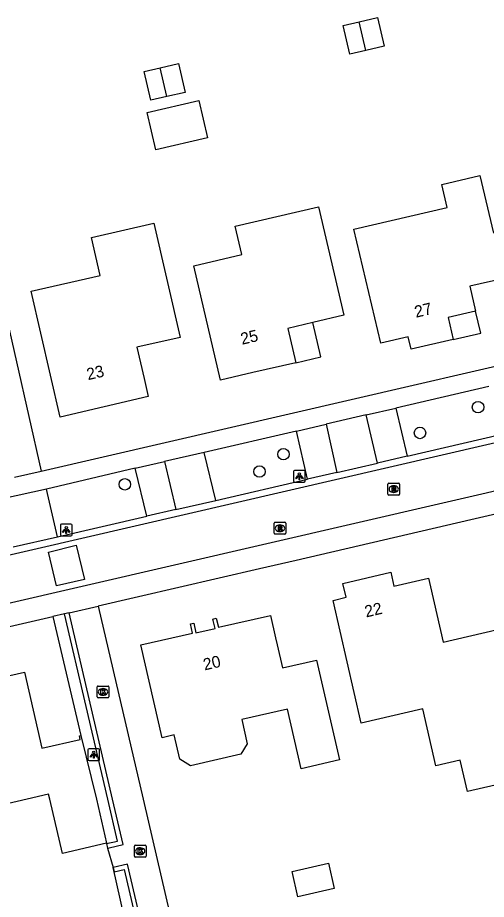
# Model space of a CAD drawing. Extents: x 156414 to 157775, y 382335 to 383765.
# Drawn here: x 156749.6 to 156789.5, y 383241.5 to 383316.6 of the extents above; entities that cross this region are included whole.
import ezdxf

# ---------------------------------------------------------------- set-up
doc = ezdxf.new("R2010")
doc.units = 0
for name, color, linetype in [('IMGEO_Boom', 7, 'Continuous'), ('IMGEO_Groenvoorziening', 7, 'Continuous'), ('IMGEO_Kolk', 7, 'Continuous'), ('IMGEO_Lichtpunt', 7, 'Continuous'), ('IMGEO_Muur', 7, 'Continuous'), ('IMGEO_Pand', 7, 'Continuous'), ('IMGEO_Pand_nummerreeks', 7, 'Continuous'), ('IMGEO_Pand_overbouw', 7, 'Continuous'), ('IMGEO_Parkeervlak_open', 7, 'Continuous'), ('IMGEO_Rijbaan_lokaal_gesloten', 7, 'Continuous'), ('IMGEO_Rijbaan_lokaal_open', 7, 'Continuous'), ('IMGEO_Rioolput', 7, 'Continuous'), ('IMGEO_Voetpad_open', 7, 'Continuous')]:
    doc.layers.add(name, color=color, linetype=linetype)

msp = doc.modelspace()

# ---------------------------------------------------------------- linework, layer by layer
at = {"layer": 'IMGEO_Boom'}
for centre in [(156788.836, 383283.395), (156783.89, 383281.2), (156772.253, 383279.385), (156770.221, 383277.908), (156758.743, 383276.82)]:
    msp.add_circle(centre, 0.489, dxfattribs=at)
at = {"layer": 'IMGEO_Groenvoorziening'}
for points in [[(156752.621, 383265.563), (156754.985, 383255.415)], [(156757.18, 383246.26), (156757.19, 383246.215)], [(156759.06, 383238.373), (156757.754, 383244.19)]]:
    msp.add_lwpolyline(points, dxfattribs=at)
at = {"layer": 'IMGEO_Kolk'}
for p, q in [((156756.457, 383259.643), (156757.309, 383259.643)), ((156756.382, 383258.717), (156756.382, 383259.569)), ((156756.87, 383259.423), (156756.895, 383259.423)), ((156757.383, 383259.569), (156757.383, 383258.717)), ((156757.309, 383258.643), (156756.457, 383258.643)), ((156756.893, 383258.863), (156756.868, 383258.863)), ((156759.554, 383245.149), (156759.554, 383246.001)), ((156759.629, 383246.075), (156760.481, 383246.075)), ((156760.042, 383245.855), (156760.067, 383245.855)), ((156760.555, 383246.001), (156760.555, 383245.149)), ((156760.481, 383245.075), (156759.629, 383245.075)), ((156760.065, 383245.295), (156760.04, 383245.295))]:
    msp.add_line(p, q, dxfattribs=at)
for points in [[(156756.457, 383259.643), (156757.309, 383259.643)], [(156756.382, 383258.717), (156756.382, 383259.569)], [(156756.703, 383259.343), (156756.826, 383259.343), (156756.826, 383259.192), (156756.956, 383259.343), (156757.12, 383259.343), (156756.974, 383259.192), (156757.127, 383258.943), (156756.975, 383258.943), (156756.89, 383259.107), (156756.826, 383259.04), (156756.826, 383258.943), (156756.703, 383258.943), (156756.703, 383259.343)], [(156757.383, 383259.569), (156757.383, 383258.717)], [(156757.309, 383258.643), (156756.457, 383258.643)], [(156759.554, 383245.149), (156759.554, 383246.001)], [(156759.629, 383246.075), (156760.481, 383246.075)], [(156759.875, 383245.775), (156759.998, 383245.775), (156759.998, 383245.624), (156760.128, 383245.775), (156760.292, 383245.775), (156760.146, 383245.624), (156760.299, 383245.375), (156760.147, 383245.375), (156760.062, 383245.539), (156759.998, 383245.472), (156759.998, 383245.375), (156759.875, 383245.375), (156759.875, 383245.775)], [(156760.555, 383246.001), (156760.555, 383245.149)], [(156760.481, 383245.075), (156759.629, 383245.075)]]:
    msp.add_lwpolyline(points, dxfattribs=at)
for centre, start, end in [((156756.459, 383259.567), 91.55205, 178.44795), ((156756.459, 383259.567), 91.55205, 178.44795), ((156757.307, 383259.567), 1.55205, 88.44795), ((156757.307, 383259.567), 1.55205, 88.44795), ((156756.459, 383258.719), 181.55205, 268.44795), ((156756.459, 383258.719), 181.55205, 268.44795), ((156757.307, 383258.719), 271.55205, 358.44795), ((156757.307, 383258.719), 271.55205, 358.44795), ((156759.631, 383245.999), 91.55205, 178.44795), ((156759.631, 383245.999), 91.55205, 178.44795), ((156760.479, 383245.999), 1.55205, 88.44795), ((156760.479, 383245.999), 1.55205, 88.44795), ((156759.631, 383245.151), 181.55205, 268.44795), ((156759.631, 383245.151), 181.55205, 268.44795), ((156760.479, 383245.151), 271.55205, 358.44795), ((156760.479, 383245.151), 271.55205, 358.44795)]:
    msp.add_arc(centre, 0.0765, start, end, dxfattribs=at)
for centre, major_axis, ratio, start_param, end_param in [((156756.869, 383259.143), (-0.387, 0.002), 0.722429, 4.712389, 7.853982), ((156756.894, 383259.143), (-0.39, 0.002), 0.717154, 1.570796, 4.712389), ((156760.041, 383245.575), (-0.387, 0.002), 0.722429, 4.712389, 7.853982), ((156760.066, 383245.575), (-0.39, 0.002), 0.717154, 1.570796, 4.712389)]:
    msp.add_ellipse(centre, major_axis=major_axis, ratio=ratio, start_param=start_param, end_param=end_param, dxfattribs=at)
at = {"layer": 'IMGEO_Lichtpunt'}
for p, q in [((156773.111, 383277.916), (156773.111, 383277.109)), ((156773.111, 383277.916), (156773.111, 383277.109)), ((156774.013, 383278.011), (156773.205, 383278.011)), ((156774.013, 383278.011), (156773.205, 383278.011)), ((156774.107, 383277.109), (156774.107, 383277.916)), ((156774.107, 383277.109), (156774.107, 383277.916)), ((156773.205, 383277.015), (156774.013, 383277.015)), ((156773.205, 383277.015), (156774.013, 383277.015)), ((156753.248, 383273.337), (156753.248, 383272.53)), ((156753.248, 383273.337), (156753.248, 383272.53)), ((156754.15, 383273.432), (156753.342, 383273.432)), ((156754.15, 383273.432), (156753.342, 383273.432)), ((156754.244, 383272.53), (156754.244, 383273.337)), ((156754.244, 383272.53), (156754.244, 383273.337)), ((156753.342, 383272.436), (156754.15, 383272.436)), ((156753.342, 383272.436), (156754.15, 383272.436)), ((156755.601, 383254.21), (156755.601, 383253.403)), ((156755.601, 383254.21), (156755.601, 383253.403)), ((156756.503, 383254.305), (156755.695, 383254.305)), ((156756.503, 383254.305), (156755.695, 383254.305)), ((156756.597, 383253.403), (156756.597, 383254.21)), ((156756.597, 383253.403), (156756.597, 383254.21)), ((156755.695, 383253.309), (156756.503, 383253.309)), ((156755.695, 383253.309), (156756.503, 383253.309))]:
    msp.add_line(p, q, dxfattribs=at)
for points in [[(156773.485, 383277.58), (156773.524, 383277.552), (156773.336, 383277.29), (156773.298, 383277.317), (156773.485, 383277.58)], [(156773.587, 383277.532), (156773.634, 383277.532), (156773.634, 383277.21), (156773.587, 383277.21), (156773.587, 383277.532)], [(156773.697, 383277.552), (156773.735, 383277.579), (156773.922, 383277.317), (156773.883, 383277.289), (156773.697, 383277.552)], [(156753.622, 383273.001), (156753.661, 383272.973), (156753.473, 383272.711), (156753.435, 383272.738), (156753.622, 383273.001)], [(156753.724, 383272.953), (156753.771, 383272.953), (156753.771, 383272.631), (156753.724, 383272.631), (156753.724, 383272.953)], [(156753.834, 383272.973), (156753.872, 383273), (156754.059, 383272.738), (156754.02, 383272.71), (156753.834, 383272.973)], [(156755.975, 383253.874), (156756.014, 383253.846), (156755.826, 383253.584), (156755.788, 383253.611), (156755.975, 383253.874)], [(156756.077, 383253.826), (156756.124, 383253.826), (156756.124, 383253.504), (156756.077, 383253.504), (156756.077, 383253.826)], [(156756.187, 383253.846), (156756.225, 383253.873), (156756.412, 383253.611), (156756.373, 383253.583), (156756.187, 383253.846)]]:
    msp.add_lwpolyline(points, dxfattribs=at)
for centre in [(156773.61, 383277.714), (156753.747, 383273.135), (156756.1, 383254.008)]:
    msp.add_circle(centre, 0.0994, dxfattribs=at)
for centre, start, end in [((156773.205, 383277.916), 90, 180), ((156773.205, 383277.916), 90, 180), ((156774.013, 383277.916), 0, 90), ((156774.013, 383277.916), 0, 90), ((156773.205, 383277.109), 180, 270), ((156773.205, 383277.109), 180, 270), ((156774.013, 383277.109), 270, 0), ((156774.013, 383277.109), 270, 360), ((156753.342, 383273.337), 90, 180), ((156753.342, 383273.337), 90, 180), ((156754.15, 383273.337), 0, 90), ((156754.15, 383273.337), 0, 90), ((156753.342, 383272.53), 180, 270), ((156753.342, 383272.53), 180, 270), ((156754.15, 383272.53), 270, 0), ((156754.15, 383272.53), 270, 360), ((156755.695, 383254.21), 90, 180), ((156755.695, 383254.21), 90, 180), ((156756.503, 383254.21), 0, 90), ((156756.503, 383254.21), 0, 90), ((156755.695, 383253.403), 180, 270), ((156755.695, 383253.403), 180, 270), ((156756.503, 383253.403), 270, 0), ((156756.503, 383253.403), 270, 360)]:
    msp.add_arc(centre, 0.0946, start, end, dxfattribs=at)
at = {"layer": 'IMGEO_Muur'}
for points in [[(156753.99, 383265.872), (156753.599, 383265.789)], [(156757.19, 383246.215), (156758.121, 383246.43), (156757.287, 383250), (156753.599, 383265.789)], [(156757.279, 383245.829), (156757.405, 383245.859), (156758.608, 383246.138), (156757.704, 383250), (156753.99, 383265.872)], [(156757.19, 383246.215), (156757.279, 383245.829)], [(156766.972, 383210.25), (156758.983, 383244.474), (156757.754, 383244.19)], [(156757.754, 383244.19), (156757.844, 383243.81), (156758.679, 383244.003), (156766.508, 383210.53), (156765.547, 383210.281)]]:
    msp.add_lwpolyline(points, dxfattribs=at)
at = {"layer": 'IMGEO_Pand'}
for points in [[(156779.267, 383313.765), (156777.916, 383313.452), (156777.351, 383315.896), (156778.702, 383316.208)], [(156778.702, 383316.208), (156780.282, 383316.574), (156780.847, 383314.13), (156779.267, 383313.765)], [(156779.267, 383313.765), (156778.702, 383316.208)], [(156762.323, 383309.849), (156760.961, 383309.534), (156760.396, 383311.978), (156761.757, 383312.292)], [(156761.757, 383312.292), (156763.327, 383312.655), (156763.892, 383310.211), (156762.323, 383309.849)], [(156762.323, 383309.849), (156761.757, 383312.292)], [(156765.797, 383306.325), (156761.385, 383305.305), (156760.65, 383308.485), (156765.061, 383309.504), (156765.797, 383306.325)], [(156790.886, 383295.024), (156791.039, 383294.367), (156788.128, 383293.688), (156788.631, 383291.584), (156786.284, 383291.024), (156786.711, 383289.155), (156783.124, 383288.323), (156782.878, 383289.385), (156780.542, 383288.847), (156778.244, 383298.553), (156786.21, 383300.412), (156785.756, 383302.359), (156788.999, 383303.116), (156790.143, 383298.211)], [(156775.251, 383300.469), (156777.393, 383291.227), (156774.773, 383290.613), (156772.624, 383290.109), (156773.301, 383287.177), (156769.645, 383286.335), (156766.897, 383285.696), (156764.631, 383295.436), (156768.722, 383296.388), (156768.156, 383298.823), (156775.251, 383300.469)], [(156763.454, 383289.329), (156759.766, 383288.491), (156760.379, 383285.85), (156760.74, 383284.292), (156753.222, 383282.548), (156750.755, 383293.271), (156756.632, 383294.623), (156755.892, 383297.839), (156761.213, 383299.064), (156763.454, 383289.329)], [(156793.277, 383251.892), (156787.929, 383250.653), (156787.308, 383253.332), (156785.253, 383252.856), (156784.131, 383257.697), (156778.88, 383256.481), (156776.484, 383266.937), (156777.602, 383267.206), (156777.327, 383268.384), (156781.398, 383269.336), (156781.674, 383268.158), (156784.618, 383268.816), (156784.785, 383268.094), (156785.875, 383263.388), (156790.373, 383264.43), (156793.277, 383251.892)], [(156772.171, 383261.192), (156775.072, 383261.856), (156777.023, 383253.341), (156773.768, 383252.595), (156772.602, 383257.683), (156768.703, 383256.789), (156769.176, 383254.723), (156768.613, 383253.825), (156764.324, 383252.842), (156763.426, 383253.405), (156762.953, 383255.472), (156761.919, 383255.235), (156760.107, 383263.141), (156764.498, 383264.146), (156764.337, 383264.926), (156764.625, 383264.983), (156764.79, 383264.16), (156766.445, 383264.534), (156766.238, 383265.348), (156766.515, 383265.418), (156766.712, 383264.643), (156771.143, 383265.662), (156771.583, 383263.748), (156771.72, 383263.154), (156772.171, 383261.192)], [(156757.18, 383246.26), (156753.424, 383245.382), (156752.35, 383249.999), (156752.251, 383250.426), (156750.412, 383249.999), (156740.992, 383247.812), (156740.483, 383249.999), (156738.59, 383258.146), (156742.35, 383259.019), (156743.015, 383259.174), (156743.135, 383258.657), (156745.867, 383259.29), (156745.749, 383259.806), (156746.412, 383259.958), (156750.18, 383260.825), (156751.681, 383254.344), (156754.937, 383255.099), (156754.874, 383255.388), (156754.985, 383255.415)], [(156754.985, 383255.415), (156756.323, 383249.999), (156757.18, 383246.26)], [(156772.993, 383243.84), (156776.095, 383244.551), (156776.588, 383242.398), (156773.486, 383241.688), (156772.993, 383243.84)]]:
    msp.add_lwpolyline(points, dxfattribs=at)
at = {"layer": 'IMGEO_Pand_overbouw'}
for points in [[(156786.284, 383291.024), (156786.711, 383289.155), (156789.08, 383289.705), (156788.631, 383291.584)], [(156772.624, 383290.109), (156773.301, 383287.177), (156775.451, 383287.672), (156774.773, 383290.613)]]:
    msp.add_lwpolyline(points, close=True, dxfattribs=at)
at = {"layer": 'IMGEO_Parkeervlak_open'}
for points in [[(156781.834, 383283.314), (156782.783, 383279.21)], [(156774.301, 383277.26), (156773.362, 383281.355)], [(156760.607, 383274.096), (156759.615, 383278.196)]]:
    msp.add_lwpolyline(points, dxfattribs=at)
at = {"layer": 'IMGEO_Rijbaan_lokaal_gesloten'}
for points in [[(156822.376, 383287.733), (156794.133, 383281.227), (156716.377, 383263.265)], [(156717.235, 383259.398), (156824.071, 383284.073)]]:
    msp.add_lwpolyline(points, dxfattribs=at)
at = {"layer": 'IMGEO_Rijbaan_lokaal_open'}
for points in [[(156779.309, 383282.73), (156775.885, 383281.939)], [(156780.261, 383278.626), (156779.309, 383282.73)], [(156775.885, 383281.939), (156776.813, 383277.829)], [(156782.783, 383279.21), (156790.755, 383281.053)], [(156765.515, 383279.528), (156762.109, 383278.761)], [(156766.505, 383275.451), (156765.515, 383279.528)], [(156782.783, 383279.21), (156780.261, 383278.626)], [(156762.109, 383278.761), (156763.095, 383274.665)], [(156776.813, 383277.829), (156780.261, 383278.626)], [(156776.813, 383277.829), (156774.301, 383277.26)], [(156766.505, 383275.451), (156774.301, 383277.26)], [(156763.095, 383274.665), (156766.505, 383275.451)], [(156763.095, 383274.665), (156760.607, 383274.096)], [(156753.017, 383272.363), (156760.607, 383274.096)], [(156749.231, 383271.486), (156753.017, 383272.363)], [(156755.303, 383268.728), (156752.915, 383268.182), (156752.227, 383271.049), (156754.608, 383271.646), (156755.303, 383268.728)]]:
    msp.add_lwpolyline(points, dxfattribs=at)
at = {"layer": 'IMGEO_Rioolput'}
for p, q in [((156781.227, 383276.913), (156782.079, 383276.913)), ((156781.152, 383275.987), (156781.152, 383276.839)), ((156781.64, 383276.693), (156781.665, 383276.693)), ((156782.153, 383276.839), (156782.153, 383275.987)), ((156782.079, 383275.913), (156781.227, 383275.913)), ((156781.663, 383276.133), (156781.638, 383276.133)), ((156771.46, 383272.659), (156771.46, 383273.511)), ((156771.535, 383273.585), (156772.387, 383273.585)), ((156771.948, 383273.365), (156771.973, 383273.365)), ((156772.461, 383273.511), (156772.461, 383272.659)), ((156772.387, 383272.585), (156771.535, 383272.585)), ((156771.971, 383272.805), (156771.946, 383272.805))]:
    msp.add_line(p, q, dxfattribs=at)
for points in [[(156781.227, 383276.913), (156782.079, 383276.913)], [(156781.152, 383275.987), (156781.152, 383276.839)], [(156781.741, 383276.611), (156781.489, 383276.613), (156781.489, 383276.213)], [(156781.489, 383276.213), (156781.613, 383276.213), (156781.613, 383276.375), (156781.624, 383276.375)], [(156781.667, 383276.532), (156781.613, 383276.532), (156781.613, 383276.451)], [(156781.613, 383276.451), (156781.665, 383276.451)], [(156781.671, 383276.346), (156781.742, 383276.213), (156781.882, 383276.213), (156781.817, 383276.339)], [(156782.153, 383276.839), (156782.153, 383275.987)], [(156782.079, 383275.913), (156781.227, 383275.913)], [(156771.46, 383272.659), (156771.46, 383273.511)], [(156771.535, 383273.585), (156772.387, 383273.585)], [(156772.049, 383273.283), (156771.797, 383273.285), (156771.797, 383272.885)], [(156771.975, 383273.204), (156771.921, 383273.204), (156771.921, 383273.123)], [(156772.461, 383273.511), (156772.461, 383272.659)], [(156772.387, 383272.585), (156771.535, 383272.585)], [(156771.797, 383272.885), (156771.921, 383272.885), (156771.921, 383273.047), (156771.932, 383273.047)], [(156771.921, 383273.123), (156771.973, 383273.123)], [(156771.979, 383273.018), (156772.05, 383272.885), (156772.19, 383272.885), (156772.125, 383273.011)]]:
    msp.add_lwpolyline(points, dxfattribs=at)
for centre, radius, start, end in [((156781.229, 383276.837), 0.0765, 91.55205, 178.44795), ((156781.229, 383276.837), 0.0765, 91.55205, 178.44795), ((156782.077, 383276.837), 0.0765, 1.55205, 88.44795), ((156782.077, 383276.837), 0.0765, 1.55205, 88.44795), ((156781.623, 383276.322), 0.0533, 26.02933, 88.69889), ((156781.649, 383276.64), 0.19, 274.7715, 282.96867), ((156781.673, 383276.436), 0.0964, 77.00612, 93.18647), ((156781.687, 383276.493), 0.0378, 276.66336, 79.67722), ((156781.74, 383276.501), 0.109, 350.36119, 89.41601), ((156781.738, 383276.501), 0.112, 277.58423, 350.98172), ((156781.722, 383276.286), 0.108, 29.51342, 73.79051), ((156781.229, 383275.989), 0.0765, 181.55205, 268.44795), ((156781.229, 383275.989), 0.0765, 181.55205, 268.44795), ((156782.077, 383275.989), 0.0765, 271.55205, 358.44795), ((156782.077, 383275.989), 0.0765, 271.55205, 358.44795), ((156771.537, 383273.509), 0.0765, 91.55205, 178.44795), ((156771.537, 383273.509), 0.0765, 91.55205, 178.44795), ((156771.981, 383273.108), 0.0964, 77.00612, 93.18647), ((156771.995, 383273.165), 0.0378, 276.66336, 79.67722), ((156772.048, 383273.173), 0.109, 350.36119, 89.41601), ((156772.046, 383273.173), 0.112, 277.58423, 350.98172), ((156772.385, 383273.509), 0.0765, 1.55205, 88.44795), ((156772.385, 383273.509), 0.0765, 1.55205, 88.44795), ((156771.537, 383272.661), 0.0765, 181.55205, 268.44795), ((156771.537, 383272.661), 0.0765, 181.55205, 268.44795), ((156771.931, 383272.994), 0.0533, 26.02933, 88.69889), ((156771.957, 383273.312), 0.19, 274.7715, 282.96867), ((156772.03, 383272.958), 0.108, 29.51342, 73.79051), ((156772.385, 383272.661), 0.0765, 271.55205, 358.44795), ((156772.385, 383272.661), 0.0765, 271.55205, 358.44795)]:
    msp.add_arc(centre, radius, start, end, dxfattribs=at)
for centre, major_axis, ratio, start_param, end_param in [((156781.639, 383276.413), (-0.387, 0.002), 0.722429, 4.712389, 7.853982), ((156781.664, 383276.413), (-0.39, 0.002), 0.717154, 1.570796, 4.712389), ((156771.947, 383273.085), (-0.387, 0.002), 0.722429, 4.712389, 7.853982), ((156771.972, 383273.085), (-0.39, 0.002), 0.717154, 1.570796, 4.712389)]:
    msp.add_ellipse(centre, major_axis=major_axis, ratio=ratio, start_param=start_param, end_param=end_param, dxfattribs=at)
at = {"layer": 'IMGEO_Voetpad_open'}
for points in [[(156745.276, 383305.89), (156751.613, 383277.957)], [(156751.613, 383277.957), (156819.904, 383293.743)], [(156789.764, 383285.156), (156781.834, 383283.314)], [(156779.309, 383282.73), (156781.834, 383283.314)], [(156822.466, 383281.712), (156803.236, 383277.267), (156788.213, 383273.797), (156773.352, 383270.326), (156770.203, 383269.625), (156756.463, 383266.457)], [(156773.362, 383281.355), (156775.885, 383281.939)], [(156773.362, 383281.355), (156765.515, 383279.528)], [(156759.615, 383278.196), (156762.109, 383278.761)], [(156749.332, 383277.43), (156751.613, 383277.957)], [(156759.615, 383278.196), (156752.069, 383276.421)], [(156752.069, 383276.421), (156748.309, 383275.578)], [(156753.017, 383272.363), (156752.069, 383276.421)], [(156753.99, 383265.872), (156756.463, 383266.457)], [(156756.463, 383266.457), (156760.292, 383249.999), (156762.97, 383238.494), (156769.441, 383210.846)], [(156753.599, 383265.789), (156752.621, 383265.563)], [(156682.695, 383249.423), (156685.187, 383249.999), (156700.234, 383253.481), (156717.517, 383257.459), (156717.658, 383257.492), (156752.621, 383265.563)], [(156757.279, 383245.829), (156757.754, 383244.19)]]:
    msp.add_lwpolyline(points, dxfattribs=at)

# ---------------------------------------------------------------- texts
at = {"layer": 'IMGEO_Pand_nummerreeks'}
for s, rotation, p in [('27', 13.05198, (156783.545, 383291.008)), ('25', 13.0176, (156768.725, 383288.706)), ('23', 13.06176, (156755.607, 383285.688)), ('22', 13.15243, (156779.302, 383265.477)), ('20', 12.72539, (156765.537, 383260.967))]:
    msp.add_text(s, height=1, rotation=rotation, dxfattribs=at).set_placement(p)

doc.saveas('drawing.dxf')
